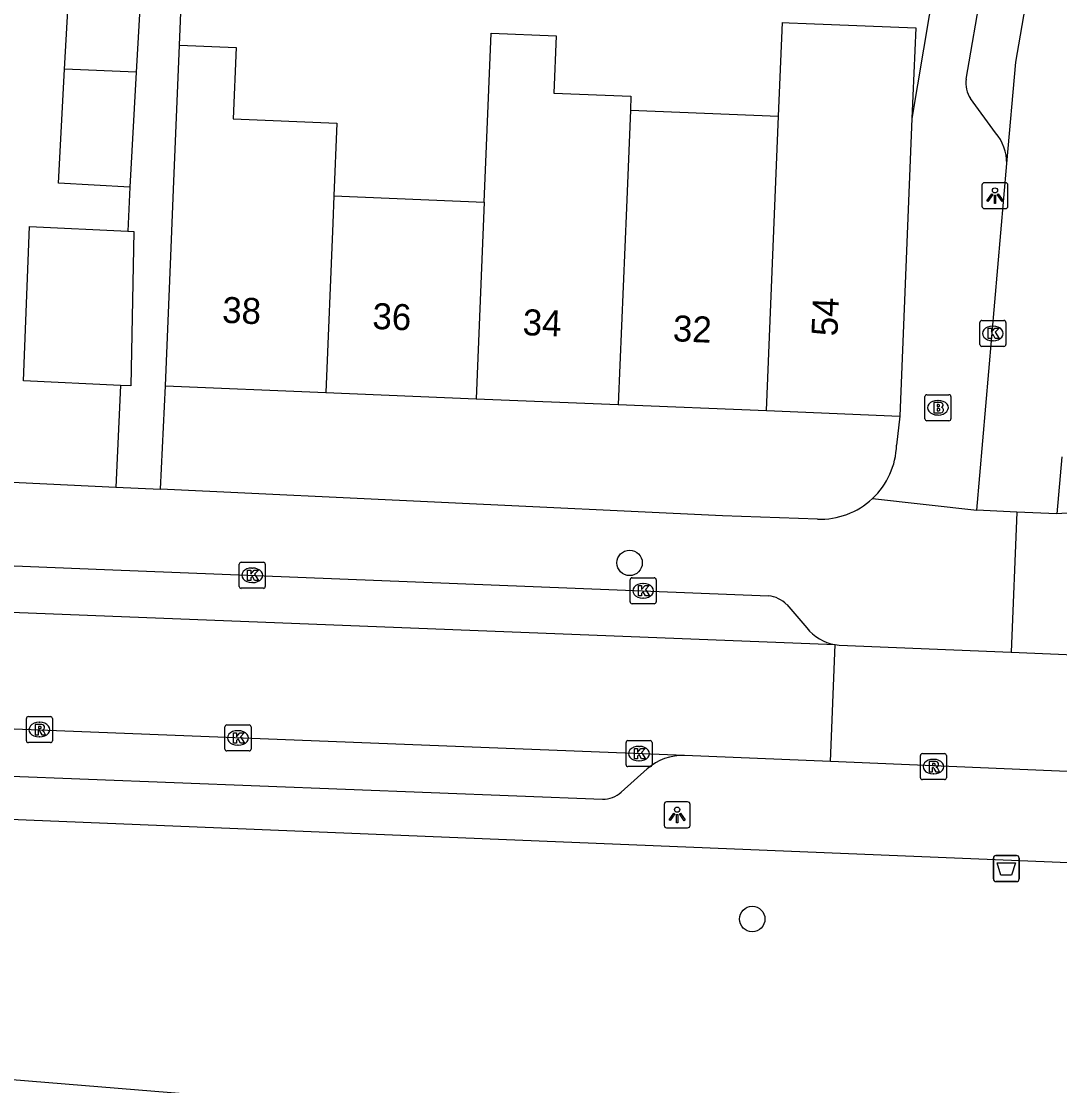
# Model space of a CAD drawing. Extents: x 159822 to 160765, y 380693 to 381634.
# Drawn here: x 160012.17 to 160052.07, y 380857.77 to 380898.7 of the extents above; entities that cross this region are included whole.
import ezdxf

# ---------------------------------------------------------------- set-up
doc = ezdxf.new("R2010")
doc.units = 0
for name, color, linetype in [('IMGEO_Afvalbak', 7, 'Continuous'), ('IMGEO_Berm_groen', 7, 'Continuous'), ('IMGEO_Boom', 7, 'Continuous'), ('IMGEO_Brandkraan', 7, 'Continuous'), ('IMGEO_Kolk', 7, 'Continuous'), ('IMGEO_Lichtpunt', 7, 'Continuous'), ('IMGEO_Muur', 7, 'Continuous'), ('IMGEO_Pand', 7, 'Continuous'), ('IMGEO_Pand_nummerreeks', 7, 'Continuous'), ('IMGEO_Rijbaan_lokaal_open', 7, 'Continuous'), ('IMGEO_Rioolput', 7, 'Continuous'), ('IMGEO_Voetpad_open', 7, 'Continuous')]:
    doc.layers.add(name, color=color, linetype=linetype)

msp = doc.modelspace()

# ---------------------------------------------------------------- linework, layer by layer
at = {"layer": 'IMGEO_Afvalbak'}
for p, q in [((160049.624, 380866.622), (160050.414, 380866.622)), ((160050.414, 380866.622), (160049.624, 380866.622)), ((160049.524, 380865.722), (160049.524, 380866.522)), ((160049.524, 380866.522), (160049.524, 380865.722)), ((160050.514, 380866.522), (160050.514, 380865.722)), ((160050.514, 380865.722), (160050.514, 380866.522)), ((160050.414, 380865.622), (160049.624, 380865.622)), ((160049.624, 380865.622), (160050.414, 380865.622))]:
    msp.add_line(p, q, dxfattribs=at)
msp.add_lwpolyline([(160049.667, 380866.336), (160050.371, 380866.336), (160050.222, 380865.866), (160049.816, 380865.866), (160049.667, 380866.336)], dxfattribs=at)
for centre, start, end in [((160049.624, 380866.522), 90, 180), ((160049.624, 380866.522), 90, 180), ((160050.414, 380866.522), 0, 90), ((160050.414, 380866.522), 360, 90), ((160049.624, 380865.722), 180, 270), ((160049.624, 380865.722), 180, 270), ((160050.414, 380865.722), 270, 0), ((160050.414, 380865.722), 270, 0)]:
    msp.add_arc(centre, 0.1, start, end, dxfattribs=at)
at = {"layer": 'IMGEO_Berm_groen'}
msp.add_lwpolyline([(159994.3, 380857.307), (159993.316, 380860.49), (159996.856, 380863.546), (160000, 380863.404), (160003.334, 380863.253), (160003.59, 380863.231), (160003.849, 380863.185), (160004.112, 380863.115), (160004.374, 380863.02), (160004.624, 380862.902), (160004.804, 380862.798), (160004.973, 380862.685), (160005.16, 380862.539), (160010.391, 380858.132), (160044.707, 380855.323), (160053.703, 380854.587), (160080.604, 380853.22), (160134.865, 380851.138), (160141.219, 380857.313), (160149.892, 380857.411), (160158.085, 380851.531), (160156.14, 380847.719)], dxfattribs=at)
at = {"layer": 'IMGEO_Boom'}
for centre in [(160035.543, 380877.875), (160040.256, 380864.181)]:
    msp.add_circle(centre, 0.489, dxfattribs=at)
at = {"layer": 'IMGEO_Brandkraan'}
for p, q in [((160046.891, 380883.415), (160046.891, 380884.267)), ((160046.966, 380884.341), (160047.818, 380884.341)), ((160047.892, 380884.267), (160047.892, 380883.415)), ((160047.379, 380884.121), (160047.404, 380884.121)), ((160047.402, 380883.561), (160047.377, 380883.561)), ((160047.818, 380883.341), (160046.966, 380883.341))]:
    msp.add_line(p, q, dxfattribs=at)
for points in [[(160046.891, 380883.415), (160046.891, 380884.267)], [(160046.966, 380884.341), (160047.818, 380884.341)], [(160047.892, 380884.267), (160047.892, 380883.415)], [(160047.239, 380884.041), (160047.239, 380883.641), (160047.452, 380883.641)], [(160047.47, 380884.041), (160047.239, 380884.041)], [(160047.418, 380883.96), (160047.364, 380883.96), (160047.364, 380883.884)], [(160047.364, 380883.884), (160047.417, 380883.884)], [(160047.426, 380883.808), (160047.364, 380883.808), (160047.364, 380883.727)], [(160047.364, 380883.727), (160047.426, 380883.727)], [(160047.818, 380883.341), (160046.966, 380883.341)]]:
    msp.add_lwpolyline(points, dxfattribs=at)
for centre, radius, start, end in [((160046.968, 380884.265), 0.0765, 91.552, 178.448), ((160046.968, 380884.265), 0.0765, 91.552, 178.448), ((160047.816, 380884.265), 0.0765, 1.552, 88.448), ((160047.816, 380884.265), 0.0765, 1.552, 88.448), ((160047.419, 380883.922), 0.0379, 267.8285, 90.9355), ((160047.427, 380883.767), 0.0404, 269.8759, 90.5077), ((160047.474, 380883.896), 0.145, 59.4692, 91.5367), ((160047.499, 380883.943), 0.0922, 285.5137, 58.1501), ((160047.504, 380883.751), 0.105, 301.3115, 78.989), ((160046.968, 380883.417), 0.0765, 181.552, 268.448), ((160046.968, 380883.417), 0.0765, 181.552, 268.448), ((160047.458, 380883.892), 0.251, 268.6676, 293.5347), ((160047.816, 380883.417), 0.0765, 271.552, 358.448), ((160047.816, 380883.417), 0.0765, 271.552, 358.448)]:
    msp.add_arc(centre, radius, start, end, dxfattribs=at)
for centre, major_axis, ratio, start_param, end_param in [((160047.378, 380883.841), (-0.387, 0.002), 0.722429, 4.712389, 7.853982), ((160047.403, 380883.841), (-0.39, 0.002), 0.717154, 1.570796, 4.712389)]:
    msp.add_ellipse(centre, major_axis=major_axis, ratio=ratio, start_param=start_param, end_param=end_param, dxfattribs=at)
at = {"layer": 'IMGEO_Kolk'}
for p, q in [((160049.003, 380886.271), (160049.003, 380887.123)), ((160049.078, 380887.197), (160049.93, 380887.197)), ((160050.004, 380887.123), (160050.004, 380886.271)), ((160049.491, 380886.977), (160049.516, 380886.977)), ((160049.514, 380886.417), (160049.489, 380886.417)), ((160049.93, 380886.197), (160049.078, 380886.197)), ((160020.541, 380876.971), (160020.541, 380877.823)), ((160020.616, 380877.897), (160021.468, 380877.897)), ((160021.029, 380877.677), (160021.054, 380877.677)), ((160021.542, 380877.823), (160021.542, 380876.971)), ((160035.563, 380876.377), (160035.563, 380877.229)), ((160035.638, 380877.303), (160036.49, 380877.303)), ((160036.564, 380877.229), (160036.564, 380876.377)), ((160021.468, 380876.897), (160020.616, 380876.897)), ((160021.052, 380877.117), (160021.027, 380877.117)), ((160036.051, 380877.083), (160036.076, 380877.083)), ((160036.074, 380876.523), (160036.049, 380876.523)), ((160036.49, 380876.303), (160035.638, 380876.303)), ((160019.994, 380870.718), (160019.994, 380871.57)), ((160020.069, 380871.644), (160020.921, 380871.644)), ((160020.995, 380871.57), (160020.995, 380870.718)), ((160020.482, 380871.424), (160020.507, 380871.424)), ((160020.505, 380870.864), (160020.48, 380870.864)), ((160035.406, 380870.115), (160035.406, 380870.967)), ((160035.481, 380871.041), (160036.333, 380871.041)), ((160035.894, 380870.821), (160035.919, 380870.821)), ((160036.407, 380870.967), (160036.407, 380870.115)), ((160020.921, 380870.644), (160020.069, 380870.644)), ((160035.917, 380870.261), (160035.892, 380870.261)), ((160036.333, 380870.041), (160035.481, 380870.041))]:
    msp.add_line(p, q, dxfattribs=at)
for points in [[(160049.003, 380886.271), (160049.003, 380887.123)], [(160049.078, 380887.197), (160049.93, 380887.197)], [(160050.004, 380887.123), (160050.004, 380886.271)], [(160049.324, 380886.897), (160049.447, 380886.897), (160049.447, 380886.746), (160049.577, 380886.897), (160049.741, 380886.897), (160049.595, 380886.746), (160049.748, 380886.497), (160049.596, 380886.497), (160049.511, 380886.661), (160049.447, 380886.594), (160049.447, 380886.497), (160049.324, 380886.497), (160049.324, 380886.897)], [(160049.93, 380886.197), (160049.078, 380886.197)], [(160020.541, 380876.971), (160020.541, 380877.823)], [(160020.616, 380877.897), (160021.468, 380877.897)], [(160021.542, 380877.823), (160021.542, 380876.971)], [(160020.862, 380877.597), (160020.985, 380877.597), (160020.985, 380877.446), (160021.115, 380877.597), (160021.279, 380877.597), (160021.133, 380877.446), (160021.286, 380877.197), (160021.134, 380877.197), (160021.049, 380877.361), (160020.985, 380877.294), (160020.985, 380877.197), (160020.862, 380877.197), (160020.862, 380877.597)], [(160035.563, 380876.377), (160035.563, 380877.229)], [(160035.638, 380877.303), (160036.49, 380877.303)], [(160036.564, 380877.229), (160036.564, 380876.377)], [(160021.468, 380876.897), (160020.616, 380876.897)], [(160035.884, 380877.003), (160036.007, 380877.003), (160036.007, 380876.852), (160036.137, 380877.003), (160036.301, 380877.003), (160036.155, 380876.852), (160036.308, 380876.603), (160036.156, 380876.603), (160036.071, 380876.767), (160036.007, 380876.7), (160036.007, 380876.603), (160035.884, 380876.603), (160035.884, 380877.003)], [(160036.49, 380876.303), (160035.638, 380876.303)], [(160019.994, 380870.718), (160019.994, 380871.57)], [(160020.069, 380871.644), (160020.921, 380871.644)], [(160020.995, 380871.57), (160020.995, 380870.718)], [(160020.315, 380871.344), (160020.438, 380871.344), (160020.438, 380871.193), (160020.568, 380871.344), (160020.732, 380871.344), (160020.586, 380871.193), (160020.739, 380870.944), (160020.587, 380870.944), (160020.502, 380871.108), (160020.438, 380871.041), (160020.438, 380870.944), (160020.315, 380870.944), (160020.315, 380871.344)], [(160035.406, 380870.115), (160035.406, 380870.967)], [(160035.481, 380871.041), (160036.333, 380871.041)], [(160035.727, 380870.741), (160035.85, 380870.741), (160035.85, 380870.59), (160035.98, 380870.741), (160036.144, 380870.741), (160035.998, 380870.59), (160036.151, 380870.341), (160035.999, 380870.341), (160035.914, 380870.505), (160035.85, 380870.438), (160035.85, 380870.341), (160035.727, 380870.341), (160035.727, 380870.741)], [(160036.407, 380870.967), (160036.407, 380870.115)], [(160020.921, 380870.644), (160020.069, 380870.644)], [(160036.333, 380870.041), (160035.481, 380870.041)]]:
    msp.add_lwpolyline(points, dxfattribs=at)
for centre, start, end in [((160049.08, 380887.121), 91.552, 178.448), ((160049.08, 380887.121), 91.552, 178.448), ((160049.928, 380887.121), 1.552, 88.448), ((160049.928, 380887.121), 1.552, 88.448), ((160049.08, 380886.273), 181.552, 268.448), ((160049.08, 380886.273), 181.552, 268.448), ((160049.928, 380886.273), 271.552, 358.448), ((160049.928, 380886.273), 271.552, 358.448), ((160020.618, 380877.821), 91.552, 178.448), ((160020.618, 380877.821), 91.552, 178.448), ((160021.466, 380877.821), 1.552, 88.448), ((160021.466, 380877.821), 1.552, 88.448), ((160035.64, 380877.227), 91.552, 178.448), ((160035.64, 380877.227), 91.552, 178.448), ((160036.488, 380877.227), 1.552, 88.448), ((160036.488, 380877.227), 1.552, 88.448), ((160020.618, 380876.973), 181.552, 268.448), ((160020.618, 380876.973), 181.552, 268.448), ((160021.466, 380876.973), 271.552, 358.448), ((160021.466, 380876.973), 271.552, 358.448), ((160035.64, 380876.379), 181.552, 268.448), ((160035.64, 380876.379), 181.552, 268.448), ((160036.488, 380876.379), 271.552, 358.448), ((160036.488, 380876.379), 271.552, 358.448), ((160020.071, 380871.568), 91.552, 178.448), ((160020.071, 380871.568), 91.552, 178.448), ((160020.919, 380871.568), 1.552, 88.448), ((160020.919, 380871.568), 1.552, 88.448), ((160020.071, 380870.72), 181.552, 268.448), ((160020.071, 380870.72), 181.552, 268.448), ((160020.919, 380870.72), 271.552, 358.448), ((160020.919, 380870.72), 271.552, 358.448), ((160035.483, 380870.965), 91.552, 178.448), ((160035.483, 380870.965), 91.552, 178.448), ((160036.331, 380870.965), 1.552, 88.448), ((160036.331, 380870.965), 1.552, 88.448), ((160035.483, 380870.117), 181.552, 268.448), ((160035.483, 380870.117), 181.552, 268.448), ((160036.331, 380870.117), 271.552, 358.448), ((160036.331, 380870.117), 271.552, 358.448)]:
    msp.add_arc(centre, 0.0765, start, end, dxfattribs=at)
for centre, major_axis, ratio, start_param, end_param in [((160049.49, 380886.697), (-0.387, 0.002), 0.722429, 4.712389, 7.853982), ((160049.515, 380886.697), (-0.39, 0.002), 0.717154, 1.570796, 4.712389), ((160021.028, 380877.397), (-0.387, 0.002), 0.722429, 4.712389, 7.853982), ((160021.053, 380877.397), (-0.39, 0.002), 0.717154, 1.570796, 4.712389), ((160036.05, 380876.803), (-0.387, 0.002), 0.722429, 4.712389, 7.853982), ((160036.075, 380876.803), (-0.39, 0.002), 0.717154, 1.570796, 4.712389), ((160020.481, 380871.144), (-0.387, 0.002), 0.722429, 4.712389, 7.853982), ((160020.506, 380871.144), (-0.39, 0.002), 0.717154, 1.570796, 4.712389), ((160035.893, 380870.541), (-0.387, 0.002), 0.722429, 4.712389, 7.853982), ((160035.918, 380870.541), (-0.39, 0.002), 0.717154, 1.570796, 4.712389)]:
    msp.add_ellipse(centre, major_axis=major_axis, ratio=ratio, start_param=start_param, end_param=end_param, dxfattribs=at)
at = {"layer": 'IMGEO_Lichtpunt'}
for p, q in [((160049.086, 380892.399), (160049.086, 380891.592)), ((160049.086, 380892.399), (160049.086, 380891.592)), ((160049.988, 380892.494), (160049.18, 380892.494)), ((160049.988, 380892.494), (160049.18, 380892.494)), ((160050.082, 380891.592), (160050.082, 380892.399)), ((160050.082, 380891.592), (160050.082, 380892.399)), ((160049.18, 380891.498), (160049.988, 380891.498)), ((160049.18, 380891.498), (160049.988, 380891.498)), ((160037.774, 380868.685), (160036.966, 380868.685)), ((160037.774, 380868.685), (160036.966, 380868.685)), ((160036.872, 380868.59), (160036.872, 380867.783)), ((160036.872, 380868.59), (160036.872, 380867.783)), ((160037.868, 380867.783), (160037.868, 380868.59)), ((160037.868, 380867.783), (160037.868, 380868.59)), ((160036.966, 380867.689), (160037.774, 380867.689)), ((160036.966, 380867.689), (160037.774, 380867.689))]:
    msp.add_line(p, q, dxfattribs=at)
for points in [[(160049.46, 380892.063), (160049.499, 380892.035), (160049.311, 380891.773), (160049.273, 380891.8), (160049.46, 380892.063)], [(160049.562, 380892.015), (160049.609, 380892.015), (160049.609, 380891.693), (160049.562, 380891.693), (160049.562, 380892.015)], [(160049.672, 380892.035), (160049.71, 380892.062), (160049.897, 380891.8), (160049.858, 380891.772), (160049.672, 380892.035)], [(160037.246, 380868.254), (160037.285, 380868.226), (160037.097, 380867.964), (160037.059, 380867.991), (160037.246, 380868.254)], [(160037.458, 380868.226), (160037.496, 380868.253), (160037.683, 380867.991), (160037.644, 380867.963), (160037.458, 380868.226)], [(160037.348, 380868.206), (160037.395, 380868.206), (160037.395, 380867.884), (160037.348, 380867.884), (160037.348, 380868.206)]]:
    msp.add_lwpolyline(points, dxfattribs=at)
for centre in [(160049.585, 380892.197), (160037.371, 380868.388)]:
    msp.add_circle(centre, 0.0994, dxfattribs=at)
for centre, start, end in [((160049.18, 380892.399), 90, 180), ((160049.18, 380892.399), 90, 180), ((160049.988, 380892.399), 0, 90), ((160049.988, 380892.399), 0, 90), ((160049.18, 380891.592), 180, 270), ((160049.18, 380891.592), 180, 270), ((160049.988, 380891.592), 270, 0), ((160049.988, 380891.592), 270, 360), ((160036.966, 380868.59), 90, 180), ((160036.966, 380868.59), 90, 180), ((160037.774, 380868.59), 0, 90), ((160037.774, 380868.59), 0, 90), ((160036.966, 380867.783), 180, 270), ((160036.966, 380867.783), 180, 270), ((160037.774, 380867.783), 270, 0), ((160037.774, 380867.783), 270, 360)]:
    msp.add_arc(centre, 0.0946, start, end, dxfattribs=at)
at = {"layer": 'IMGEO_Muur'}
msp.add_lwpolyline([(160047.716, 380902.893), (160046.395, 380894.967)], dxfattribs=at)
at = {"layer": 'IMGEO_Pand'}
for points in [[(160013.833, 380896.854), (160014.06, 380900.928), (160016.809, 380900.776)], [(160016.809, 380900.776), (160016.585, 380896.738)], [(160041.268, 380895.047), (160041.416, 380898.652), (160041.675, 380898.642), (160042.335, 380898.615), (160046.538, 380898.442), (160046.395, 380894.967)], [(160029.955, 380891.748), (160030.22, 380898.242), (160032.718, 380898.14), (160032.628, 380895.941), (160035.594, 380895.82), (160035.572, 380895.281)], [(160017.704, 380884.677), (160017.909, 380889.673), (160018.015, 380892.238), (160018.244, 380897.786)], [(160018.244, 380897.786), (160020.426, 380897.696), (160020.312, 380894.948), (160024.293, 380894.783), (160024.178, 380891.985)], [(160016.34, 380892.325), (160013.59, 380892.478), (160013.833, 380896.854)], [(160016.585, 380896.738), (160013.833, 380896.854)], [(160016.585, 380896.738), (160016.34, 380892.325)], [(160035.572, 380895.281), (160035.419, 380891.523), (160035.109, 380883.962)], [(160035.572, 380895.281), (160041.268, 380895.047)], [(160040.804, 380883.728), (160041.114, 380891.289), (160041.268, 380895.047)], [(160046.395, 380894.967), (160045.925, 380883.518)], [(160024.178, 380891.985), (160024.135, 380890.932), (160023.868, 380884.424)], [(160024.178, 380891.985), (160029.955, 380891.748)], [(160029.955, 380891.748), (160029.646, 380884.187)], [(160015.984, 380884.697), (160012.245, 380884.873), (160012.483, 380890.803), (160016.263, 380890.632)], [(160016.263, 380890.632), (160016.495, 380890.621), (160016.372, 380884.679), (160015.984, 380884.697)], [(160017.704, 380884.677), (160023.868, 380884.424)], [(160023.868, 380884.424), (160029.646, 380884.187)], [(160029.646, 380884.187), (160035.109, 380883.962)], [(160035.109, 380883.962), (160040.804, 380883.728)], [(160040.804, 380883.728), (160045.925, 380883.518)]]:
    msp.add_lwpolyline(points, dxfattribs=at)
at = {"layer": 'IMGEO_Rijbaan_lokaal_open'}
for points in [[(160050.041, 380893.234), (160050.388, 380897.134), (160053.902, 380917.466)], [(160048.893, 380879.896), (160050.041, 380893.234)], [(160052.154, 380881.95), (160051.964, 380879.763)], [(160050.429, 380879.83), (160048.893, 380879.896)], [(160051.964, 380879.763), (160050.429, 380879.83)], [(159987.534, 380876.872), (159992.758, 380876.736), (160000, 380876.443), (160043.442, 380874.732)], [(160043.26, 380870.238), (160043.442, 380874.732)], [(160043.442, 380874.732), (160043.593, 380874.713), (160050.208, 380874.443)], [(160050.208, 380874.443), (160054.135, 380874.282)], [(160037.659, 380870.474), (160008.619, 380871.611)], [(160043.26, 380870.238), (160037.659, 380870.474)], [(160054.79, 380869.752), (160043.26, 380870.238)]]:
    msp.add_lwpolyline(points, dxfattribs=at)
at = {"layer": 'IMGEO_Rioolput'}
for p, q in [((160012.437, 380871.965), (160013.289, 380871.965)), ((160012.362, 380871.039), (160012.362, 380871.891)), ((160012.85, 380871.745), (160012.875, 380871.745)), ((160013.363, 380871.891), (160013.363, 380871.039)), ((160012.873, 380871.185), (160012.848, 380871.185)), ((160013.289, 380870.965), (160012.437, 380870.965)), ((160046.72, 380869.616), (160046.72, 380870.468)), ((160046.795, 380870.542), (160047.647, 380870.542)), ((160047.208, 380870.322), (160047.233, 380870.322)), ((160047.721, 380870.468), (160047.721, 380869.616)), ((160047.647, 380869.542), (160046.795, 380869.542)), ((160047.231, 380869.762), (160047.206, 380869.762))]:
    msp.add_line(p, q, dxfattribs=at)
for points in [[(160012.437, 380871.965), (160013.289, 380871.965)], [(160012.362, 380871.039), (160012.362, 380871.891)], [(160012.951, 380871.663), (160012.699, 380871.665), (160012.699, 380871.265)], [(160012.877, 380871.584), (160012.823, 380871.584), (160012.823, 380871.503)], [(160012.823, 380871.503), (160012.875, 380871.503)], [(160013.363, 380871.891), (160013.363, 380871.039)], [(160012.699, 380871.265), (160012.823, 380871.265), (160012.823, 380871.427), (160012.834, 380871.427)], [(160012.881, 380871.398), (160012.952, 380871.265), (160013.092, 380871.265), (160013.027, 380871.391)], [(160013.289, 380870.965), (160012.437, 380870.965)], [(160046.72, 380869.616), (160046.72, 380870.468)], [(160046.795, 380870.542), (160047.647, 380870.542)], [(160047.721, 380870.468), (160047.721, 380869.616)], [(160047.309, 380870.24), (160047.057, 380870.242), (160047.057, 380869.842)], [(160047.057, 380869.842), (160047.181, 380869.842), (160047.181, 380870.004), (160047.192, 380870.004)], [(160047.235, 380870.161), (160047.181, 380870.161), (160047.181, 380870.08)], [(160047.181, 380870.08), (160047.233, 380870.08)], [(160047.239, 380869.975), (160047.31, 380869.842), (160047.45, 380869.842), (160047.385, 380869.968)], [(160047.647, 380869.542), (160046.795, 380869.542)]]:
    msp.add_lwpolyline(points, dxfattribs=at)
for centre, radius, start, end in [((160012.439, 380871.889), 0.0765, 91.552, 178.448), ((160012.439, 380871.889), 0.0765, 91.552, 178.448), ((160013.287, 380871.889), 0.0765, 1.552, 88.448), ((160013.287, 380871.889), 0.0765, 1.552, 88.448), ((160012.859, 380871.692), 0.19, 274.7715, 282.9687), ((160012.883, 380871.488), 0.0964, 77.0061, 93.1865), ((160012.897, 380871.545), 0.0378, 276.6634, 79.6772), ((160012.95, 380871.553), 0.109, 350.3612, 89.416), ((160012.948, 380871.553), 0.112, 277.5842, 350.9817), ((160012.833, 380871.374), 0.0533, 26.0293, 88.6989), ((160012.932, 380871.338), 0.108, 29.5134, 73.7905), ((160012.439, 380871.041), 0.0765, 181.552, 268.448), ((160012.439, 380871.041), 0.0765, 181.552, 268.448), ((160013.287, 380871.041), 0.0765, 271.552, 358.448), ((160013.287, 380871.041), 0.0765, 271.552, 358.448), ((160046.797, 380870.466), 0.0765, 91.552, 178.448), ((160046.797, 380870.466), 0.0765, 91.552, 178.448), ((160047.645, 380870.466), 0.0765, 1.552, 88.448), ((160047.645, 380870.466), 0.0765, 1.552, 88.448), ((160047.191, 380869.951), 0.0533, 26.0293, 88.6989), ((160047.217, 380870.269), 0.19, 274.7715, 282.9687), ((160047.241, 380870.065), 0.0964, 77.0061, 93.1865), ((160047.255, 380870.122), 0.0378, 276.6634, 79.6772), ((160047.308, 380870.13), 0.109, 350.3612, 89.416), ((160047.306, 380870.13), 0.112, 277.5842, 350.9817), ((160047.29, 380869.915), 0.108, 29.5134, 73.7905), ((160046.797, 380869.618), 0.0765, 181.552, 268.448), ((160046.797, 380869.618), 0.0765, 181.552, 268.448), ((160047.645, 380869.618), 0.0765, 271.552, 358.448), ((160047.645, 380869.618), 0.0765, 271.552, 358.448)]:
    msp.add_arc(centre, radius, start, end, dxfattribs=at)
for centre, major_axis, ratio, start_param, end_param in [((160012.849, 380871.465), (-0.387, 0.002), 0.722429, 4.712389, 7.853982), ((160012.874, 380871.465), (-0.39, 0.002), 0.717154, 1.570796, 4.712389), ((160047.207, 380870.042), (-0.387, 0.002), 0.722429, 4.712389, 7.853982), ((160047.232, 380870.042), (-0.39, 0.002), 0.717154, 1.570796, 4.712389)]:
    msp.add_ellipse(centre, major_axis=major_axis, ratio=ratio, start_param=start_param, end_param=end_param, dxfattribs=at)
at = {"layer": 'IMGEO_Voetpad_open'}
for points in [[(160048.475, 380896.479), (160052.085, 380917.399), (160053.4, 380917.161)], [(160018.244, 380897.786), (160018.787, 380910.907), (160021.542, 380910.439)], [(160047.716, 380902.893), (160046.395, 380894.967)], [(160049.606, 380894.412), (160048.649, 380895.727)], [(160016.34, 380892.325), (160016.263, 380890.632)], [(160015.984, 380884.697), (160015.8, 380880.79)], [(160017.517, 380880.709), (160017.704, 380884.677)], [(160045.925, 380883.518), (160045.805, 380882.405)], [(159987.614, 380882.024), (159996.902, 380881.622), (160012.088, 380880.965), (160015.8, 380880.79)], [(160015.8, 380880.79), (160017.517, 380880.709)], [(160042.759, 380879.556), (160039.11, 380879.69), (160017.517, 380880.709)], [(160044.874, 380880.347), (160048.893, 380879.896)], [(160050.429, 380879.83), (160050.208, 380874.443)], [(160056.512, 380880.056), (160051.964, 380879.763)], [(159990.838, 380878.596), (160004.085, 380878.085), (160012.514, 380877.733), (160015.362, 380877.62), (160040.886, 380876.611)], [(160041.58, 380876.271), (160042.349, 380875.375)], [(160035.22, 380869.054), (160036.215, 380869.951)], [(160169.444, 380861.549), (160005.773, 380868.257), (159996.586, 380868.629), (159996.603, 380869.516), (159993.946, 380869.644), (159993.895, 380868.739), (159985.923, 380869.026)], [(160011.462, 380869.688), (160034.506, 380868.789)]]:
    msp.add_lwpolyline(points, dxfattribs=at)
for centre, radius, start, end in [((160049.537, 380896.329), 1.073, 171.9487, 214.1073), ((160048.198, 380893.223), 1.843, 0.3484, 40.1869), ((160042.866, 380882.495), 2.94, 313.0697, 358.2481), ((160042.866, 380882.492), 2.938, 267.9062, 313.1049), ((160040.737, 380875.429), 1.191, 44.9736, 82.8247), ((160043.739, 380876.487), 1.78, 218.6585, 260.4058), ((160037.588, 380868.416), 2.059, 88.0154, 131.8042), ((160034.49, 380869.926), 1.137, 270.7959, 309.9288)]:
    msp.add_arc(centre, radius, start, end, dxfattribs=at)

# ---------------------------------------------------------------- texts
at = {"layer": 'IMGEO_Pand_nummerreeks'}
for s, rotation, p in [('38', 357.6509, (160019.873, 380887.11)), ('36', 357.6509, (160025.645, 380886.873)), ('54', 87.6511, (160043.529, 380886.576)), ('34', 357.6509, (160031.42, 380886.636)), ('32', 357.6509, (160037.192, 380886.399))]:
    msp.add_text(s, height=1, rotation=rotation, dxfattribs=at).set_placement(p)

doc.saveas('drawing.dxf')
